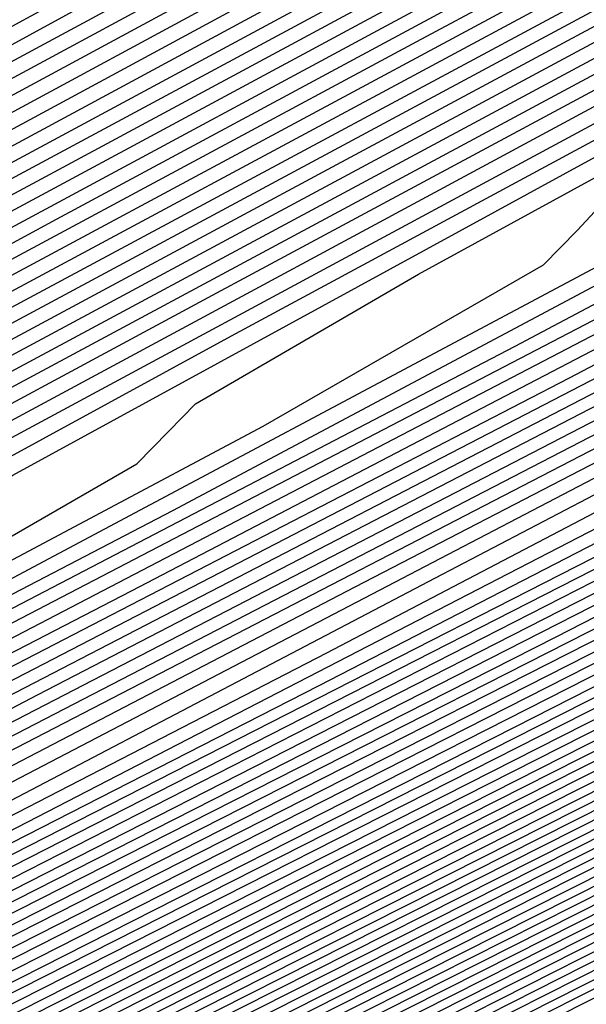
# Model space of a CAD drawing. Extents: x 3249832 to 3255657, y 13789405 to 13793316.
# Tile 436 of 656: x 3254725.123 to 3254726.101, y 13790593.659 to 13790595.36. Entities that reach past the tile are written whole.
import ezdxf

# ---------------------------------------------------------------- set-up
doc = ezdxf.new("R2010")
doc.units = 0
doc.header["$LTSCALE"] = 100
doc.header["$MEASUREMENT"] = 0
for name, color, linetype in [('GRATIO_CON', 10, 'CONTINUOUS'), ('GRATIO_ICON', 7, 'CONTINUOUS'), ('TARGETS_EAST', 7, 'CONTINUOUS')]:
    doc.layers.add(name, color=color, linetype=linetype)

# ---------------------------------------------------------------- blocks, each defined once
blk = doc.blocks.new('Gratio_032316_contours')
at = {"layer": 'GRATIO_CON', "color": 1, "linetype": 'Continuous', "flags": 128}
for points in [[(3254686.9892, 13790574.5817), (3254695.9299, 13790578.8778), (3254704.0964, 13790582.8062), (3254710.2798, 13790585.7827), (3254713.65, 13790587.4058), (3254714.8921, 13790588.0049), (3254715.0701, 13790588.092), (3254715.307, 13790588.2133), (3254716.963, 13790589.0505), (3254721.4573, 13790591.3195), (3254729.5688, 13790595.4135), (3254739.5144, 13790600.4338), (3254748.8709, 13790605.1593)], [(3254687.965, 13790575.0672), (3254696.6974, 13790579.2629), (3254704.5698, 13790583.0496), (3254710.4873, 13790585.8981), (3254713.707, 13790587.4489), (3254714.8937, 13790588.0213), (3254715.0637, 13790588.1046), (3254715.2941, 13790588.2226), (3254716.9041, 13790589.0367), (3254721.2737, 13790591.2429), (3254729.1633, 13790595.2249), (3254738.8565, 13790600.1179), (3254748.0172, 13790604.7447)], [(3254689.9166, 13790576.0383), (3254698.2325, 13790580.0332), (3254705.5166, 13790583.5369), (3254710.9023, 13790586.1303), (3254714.0382, 13790587.647), (3254716.632, 13790588.9334), (3254720.906, 13790591.0888), (3254728.3524, 13790594.8476), (3254737.5406, 13790599.4861), (3254746.3098, 13790603.9155)], [(3254690.8924, 13790576.5238), (3254699.0001, 13790580.4183), (3254705.9899, 13790583.7804), (3254711.1098, 13790586.2458), (3254714.0887, 13790587.6869), (3254716.581, 13790588.9235), (3254720.7224, 13790591.0121), (3254727.947, 13790594.6591), (3254736.8827, 13790599.1702), (3254745.4561, 13790603.5009)], [(3254691.8683, 13790577.0094), (3254699.7676, 13790580.8035), (3254706.4633, 13790584.0239), (3254711.3173, 13790586.3613), (3254714.1392, 13790587.7268), (3254716.5301, 13790588.9136), (3254720.5388, 13790590.9355), (3254727.5416, 13790594.4706), (3254736.2248, 13790598.8543), (3254744.6024, 13790603.0863), (3254751.0704, 13790606.3597)], [(3254684.5147, 13790573.5023), (3254692.8441, 13790577.4949), (3254700.5352, 13790581.1886), (3254706.9367, 13790584.2674), (3254711.5248, 13790586.4768), (3254714.1897, 13790587.7666), (3254716.4792, 13790588.9036), (3254720.3552, 13790590.8588), (3254727.1361, 13790594.2821), (3254735.5669, 13790598.5384), (3254743.7487, 13790602.6718), (3254750.1411, 13790605.9071)], [(3254686.5494, 13790574.5139), (3254694.7957, 13790578.466), (3254702.0703, 13790581.9589), (3254707.8835, 13790584.7544), (3254711.9397, 13790586.7079), (3254714.2907, 13790587.8464), (3254716.3774, 13790588.8837), (3254719.9879, 13790590.7055), (3254726.3253, 13790593.905), (3254734.251, 13790597.9066), (3254742.0413, 13790601.8426), (3254748.2824, 13790605.0018)], [(3254687.5668, 13790575.0197), (3254695.7715, 13790578.9516), (3254702.8378, 13790582.344), (3254708.3569, 13790584.9979), (3254712.1472, 13790586.8234), (3254714.3412, 13790587.8862), (3254716.3265, 13790588.8738), (3254719.8043, 13790590.6289), (3254725.9199, 13790593.7165), (3254733.5931, 13790597.5908), (3254741.1877, 13790601.428), (3254747.3531, 13790604.5492)], [(3254688.5842, 13790575.5255), (3254696.7473, 13790579.4371), (3254703.6054, 13790582.7292), (3254708.8303, 13790585.2414), (3254712.3547, 13790586.9389), (3254714.3917, 13790587.9261), (3254716.2755, 13790588.8639), (3254719.6207, 13790590.5522), (3254725.5145, 13790593.528), (3254732.9352, 13790597.2749), (3254740.334, 13790601.0134), (3254746.4237, 13790604.0966)], [(3254689.6015, 13790576.0313), (3254697.7231, 13790579.9226), (3254704.3729, 13790583.1143), (3254709.3036, 13790585.4849), (3254712.5622, 13790587.0544), (3254714.4422, 13790587.966), (3254716.2246, 13790588.8539), (3254719.4371, 13790590.4756), (3254725.1091, 13790593.3394), (3254732.2773, 13790596.959), (3254739.4803, 13790600.5988), (3254745.4944, 13790603.644)], [(3254691.6363, 13790577.0429), (3254699.6748, 13790580.8937), (3254705.908, 13790583.8846), (3254710.2504, 13790585.9718), (3254712.9771, 13790587.2855), (3254714.5432, 13790588.0457), (3254716.1228, 13790588.834), (3254719.0698, 13790590.3223), (3254724.2982, 13790592.9624), (3254730.9614, 13790596.3272), (3254737.7729, 13790599.7696), (3254743.6357, 13790602.7387), (3254748.2126, 13790605.0675)], [(3254692.6536, 13790577.5487), (3254700.6506, 13790581.3793), (3254706.6756, 13790584.2697), (3254710.7238, 13790586.2153), (3254713.1846, 13790587.401), (3254714.5937, 13790588.0856), (3254716.0719, 13790588.8241), (3254718.8862, 13790590.2456), (3254723.8928, 13790592.7739), (3254730.3035, 13790596.0113), (3254736.9192, 13790599.355), (3254742.7064, 13790602.2861), (3254747.295, 13790604.6208)], [(3254685.2107, 13790574.0117), (3254693.671, 13790578.0546), (3254701.6264, 13790581.8648), (3254707.4431, 13790584.6548), (3254711.1972, 13790586.4588), (3254713.3921, 13790587.5165), (3254714.6442, 13790588.1255), (3254716.0209, 13790588.8142), (3254718.7026, 13790590.169), (3254723.4874, 13790592.5853), (3254729.6456, 13790595.6954), (3254736.0655, 13790598.9404), (3254741.777, 13790601.8334), (3254746.3775, 13790604.1742)], [(3254686.1555, 13790574.4828), (3254694.6884, 13790578.5604), (3254702.6022, 13790582.3504), (3254708.2106, 13790585.04), (3254711.6706, 13790586.7023), (3254713.5996, 13790587.6321), (3254714.6947, 13790588.1653), (3254715.97, 13790588.8042), (3254718.519, 13790590.0923), (3254723.082, 13790592.3968), (3254728.9877, 13790595.3795), (3254735.2118, 13790598.5259), (3254740.8477, 13790601.3808), (3254745.4599, 13790603.7275)], [(3254688.0451, 13790575.4249), (3254696.7231, 13790579.572), (3254704.5538, 13790583.3214), (3254709.7457, 13790585.8102), (3254712.6173, 13790587.189), (3254714.0145, 13790587.8622), (3254714.6772, 13790588.1834), (3254714.921, 13790588.3035), (3254714.9555, 13790588.3228), (3254715.0737, 13790588.3847), (3254715.9023, 13790588.8045), (3254718.1514, 13790589.9405), (3254722.271, 13790592.0202), (3254727.6719, 13790594.7478), (3254733.5044, 13790597.6967), (3254738.989, 13790600.4756), (3254743.6248, 13790602.8341), (3254746.9805, 13790604.5574)], [(3254688.9898, 13790575.8959), (3254697.7405, 13790580.0778), (3254705.5297, 13790583.8072), (3254710.5133, 13790586.1957), (3254713.0907, 13790587.4331), (3254714.222, 13790587.9784), (3254714.7343, 13790588.2272), (3254714.9226, 13790588.3206), (3254714.9492, 13790588.336), (3254715.0608, 13790588.3945), (3254715.8434, 13790588.791), (3254717.9677, 13790589.864), (3254721.8656, 13790591.8317), (3254727.0139, 13790594.4319), (3254732.6507, 13790597.2821), (3254738.0597, 13790600.0229), (3254742.7072, 13790602.3875), (3254746.1055, 13790604.1319)], [(3254689.9346, 13790576.367), (3254698.7579, 13790580.5836), (3254706.5055, 13790584.2927), (3254711.2809, 13790586.5807), (3254713.5641, 13790587.6764), (3254714.4295, 13790588.0938), (3254714.7913, 13790588.2703), (3254714.9242, 13790588.3372), (3254714.9428, 13790588.3489), (3254715.0479, 13790588.4041), (3254715.7845, 13790588.7774), (3254717.7841, 13790589.7874), (3254721.4602, 13790591.6432), (3254726.356, 13790594.116), (3254731.797, 13790596.8675), (3254737.1303, 13790599.5703), (3254741.7897, 13790601.9408), (3254745.2304, 13790603.7063)], [(3254690.8794, 13790576.838), (3254699.7752, 13790581.0894), (3254707.4813, 13790584.7781), (3254712.0484, 13790586.9658), (3254714.0375, 13790587.9198), (3254714.637, 13790588.2092), (3254714.8484, 13790588.3135), (3254714.9258, 13790588.3538), (3254714.9365, 13790588.3618), (3254715.0349, 13790588.4138), (3254715.7256, 13790588.7638), (3254717.6004, 13790589.7108), (3254721.0548, 13790591.4547), (3254725.6981, 13790593.8001), (3254730.9433, 13790596.4529), (3254736.201, 13790599.1177), (3254740.8721, 13790601.4941), (3254744.3553, 13790603.2808), (3254746.3031, 13790604.3029)], [(3254692.4887, 13790577.6457), (3254701.3754, 13790581.893), (3254708.9279, 13790585.5089), (3254713.1479, 13790587.5316), (3254714.7022, 13790588.2788), (3254714.9237, 13790588.3879), (3254715.009, 13790588.4331), (3254715.6077, 13790588.7367), (3254717.2331, 13790589.5577), (3254720.2439, 13790591.0777), (3254724.3823, 13790593.1684), (3254729.2359, 13790595.6237), (3254734.3423, 13790598.2124), (3254739.037, 13790600.6008), (3254742.6052, 13790602.4297), (3254744.6092, 13790603.4787), (3254745.7211, 13790604.0829)], [(3254685.5623, 13790574.3682), (3254692.9579, 13790577.8894), (3254701.6558, 13790582.0461), (3254709.0481, 13790585.5838), (3254713.1792, 13790587.561), (3254714.7014, 13790588.2896), (3254714.9188, 13790588.3948), (3254714.9975, 13790588.4372), (3254715.5498, 13790588.7195), (3254717.0499, 13790589.4795), (3254719.8386, 13790590.8887), (3254723.7244, 13790592.8524), (3254728.3822, 13790595.2091), (3254733.413, 13790597.7598), (3254738.1195, 13790600.1541), (3254741.7301, 13790602.0041), (3254743.7623, 13790603.0666), (3254744.8898, 13790603.6778)], [(3254686.1924, 13790574.6882), (3254693.4274, 13790578.1329), (3254701.9363, 13790582.1993), (3254709.1682, 13790585.6599), (3254713.2098, 13790587.5938), (3254714.6992, 13790588.3063), (3254714.9121, 13790588.4088), (3254714.9844, 13790588.4475), (3254715.4908, 13790588.7062), (3254716.8662, 13790589.403), (3254719.4332, 13790590.7003), (3254723.0664, 13790592.5365), (3254727.5286, 13790594.7946), (3254732.4837, 13790597.3072), (3254737.2019, 13790599.7074), (3254740.855, 13790601.5786), (3254742.9154, 13790602.6545), (3254744.0584, 13790603.2727), (3254745.2603, 13790603.921)], [(3254686.8224, 13790575.0082), (3254693.8968, 13790578.3764), (3254702.2169, 13790582.3524), (3254709.2883, 13790585.736), (3254713.2404, 13790587.6267), (3254714.6969, 13790588.3229), (3254714.9054, 13790588.4228), (3254714.9712, 13790588.4578), (3254715.4318, 13790588.693), (3254716.6825, 13790589.3266), (3254719.0277, 13790590.5118), (3254722.4085, 13790592.2206), (3254726.6749, 13790594.38), (3254731.5543, 13790596.8545), (3254736.2844, 13790599.2608), (3254739.9799, 13790601.153), (3254742.0685, 13790602.2424), (3254743.2271, 13790602.8675), (3254744.4453, 13790603.5235), (3254746.4302, 13790604.5655)], [(3254688.0825, 13790575.6481), (3254694.8356, 13790578.8633), (3254702.778, 13790582.6587), (3254709.5285, 13790585.8883), (3254713.3016, 13790587.6925), (3254714.6925, 13790588.3563), (3254714.8919, 13790588.4508), (3254714.9449, 13790588.4784), (3254715.3138, 13790588.6665), (3254716.3151, 13790589.1737), (3254718.2169, 13790590.1349), (3254721.0927, 13790591.5889), (3254724.9675, 13790593.5508), (3254729.6956, 13790595.9493), (3254734.4493, 13790598.3674), (3254738.2298, 13790600.3019), (3254740.3746, 13790601.4183), (3254741.5643, 13790602.0572), (3254742.8154, 13790602.7285), (3254744.8542, 13790603.7972)], [(3254688.7126, 13790575.9681), (3254695.3051, 13790579.1068), (3254703.0585, 13790582.8118), (3254709.6486, 13790585.9644), (3254713.3321, 13790587.7254), (3254714.6902, 13790588.373), (3254714.8852, 13790588.4648), (3254714.9318, 13790588.4887), (3254715.2548, 13790588.6532), (3254716.1314, 13790589.0973), (3254717.8114, 13790589.9464), (3254720.4348, 13790591.273), (3254724.1138, 13790593.1362), (3254728.7663, 13790595.4966), (3254733.5317, 13790597.9207), (3254737.3547, 13790599.8764), (3254739.5277, 13790601.0062), (3254740.733, 13790601.6521), (3254742.0005, 13790602.331), (3254744.0662, 13790603.4131), (3254746.4898, 13790604.6831)], [(3254689.3426, 13790576.2881), (3254695.7745, 13790579.3503), (3254703.3391, 13790582.965), (3254709.7687, 13790586.0406), (3254713.3627, 13790587.7583), (3254714.688, 13790588.3896), (3254714.8784, 13790588.4788), (3254714.9186, 13790588.4989), (3254715.1958, 13790588.64), (3254715.9477, 13790589.0209), (3254717.406, 13790589.758), (3254719.7768, 13790590.9571), (3254723.2601, 13790592.7216), (3254727.837, 13790595.044), (3254732.6141, 13790597.4741), (3254736.4797, 13790599.4508), (3254738.6808, 13790600.5941), (3254739.9016, 13790601.247), (3254741.1856, 13790601.9335), (3254743.2781, 13790603.029), (3254745.7336, 13790604.3149)], [(3254689.9727, 13790576.6081), (3254696.2439, 13790579.5938), (3254703.6196, 13790583.1181), (3254709.8888, 13790586.1167), (3254713.3933, 13790587.7912), (3254714.6858, 13790588.4063), (3254714.8717, 13790588.4927), (3254714.9055, 13790588.5092), (3254715.1367, 13790588.6267), (3254715.764, 13790588.9444), (3254717.0006, 13790589.5695), (3254719.1189, 13790590.6412), (3254722.4064, 13790592.307), (3254726.9076, 13790594.5914), (3254731.6966, 13790597.0274), (3254735.6046, 13790599.0253), (3254737.8339, 13790600.182), (3254739.0703, 13790600.8418), (3254740.3706, 13790601.5359), (3254742.4901, 13790602.6448), (3254744.9774, 13790603.9467)], [(3254691.2328, 13790577.248), (3254697.1828, 13790580.0808), (3254704.1807, 13790583.4244), (3254710.129, 13790586.269), (3254713.4545, 13790587.8569), (3254714.6813, 13790588.4397), (3254714.8582, 13790588.5207), (3254714.8792, 13790588.5298), (3254715.0187, 13790588.6002), (3254715.3966, 13790588.7916), (3254716.1897, 13790589.1926), (3254717.8031, 13790590.0095), (3254720.699, 13790591.4778), (3254725.0489, 13790593.6861), (3254729.8615, 13790596.1341), (3254733.8544, 13790598.1742), (3254736.14, 13790599.3578), (3254737.4076, 13790600.0316), (3254738.7408, 13790600.7409), (3254740.9141, 13790601.8765), (3254743.4649, 13790603.2103), (3254745.6215, 13790604.3595)], [(3254691.8629, 13790577.568), (3254697.6522, 13790580.3243), (3254704.4611, 13790583.5777), (3254710.2485, 13790586.3458), (3254713.4835, 13790587.8913), (3254714.6768, 13790588.4585), (3254714.8489, 13790588.537), (3254714.8506, 13790588.5348), (3254714.8518, 13790588.5334), (3254714.8527, 13790588.5327), (3254714.8664, 13790588.5395), (3254714.9598, 13790588.5869), (3254715.2129, 13790588.7152), (3254715.7842, 13790589.0041), (3254717.1452, 13790589.6936), (3254719.8453, 13790591.0632), (3254724.1196, 13790593.2335), (3254728.9439, 13790595.6874)], [(3254692.4929, 13790577.888), (3254698.1216, 13790580.5678), (3254704.7416, 13790583.7309), (3254710.3685, 13790586.422), (3254713.514, 13790587.9243), (3254714.6743, 13790588.4754), (3254714.8419, 13790588.5514), (3254714.8437, 13790588.549), (3254714.8451, 13790588.5474), (3254714.846, 13790588.5466), (3254714.8533, 13790588.5497), (3254714.9007, 13790588.5737), (3254715.0292, 13790588.6387), (3254715.3788, 13790588.8157), (3254716.4872, 13790589.3777), (3254718.9916, 13790590.6487), (3254723.1903, 13790592.7809), (3254728.0264, 13790595.2407)], [(3254690.0632, 13790576.7709), (3254693.123, 13790578.2079), (3254698.591, 13790580.8113), (3254705.0221, 13790583.884), (3254710.4885, 13790586.4982), (3254713.5444, 13790587.9574), (3254714.6719, 13790588.4924), (3254714.8349, 13790588.5658), (3254714.9582, 13790588.6248), (3254715.8092, 13790589.0544), (3254718.1159, 13790590.2241), (3254722.2424, 13790592.3192), (3254727.097, 13790594.7881), (3254731.2239, 13790596.8948), (3254733.5977, 13790598.1207), (3254734.9133, 13790598.8161), (3254736.296, 13790599.5483), (3254738.55, 13790600.7241), (3254741.1963, 13790602.1057), (3254743.4348, 13790603.2948), (3254744.6662, 13790603.9913), (3254745.0955, 13790604.2901)], [(3254691.5031, 13790577.4953), (3254694.3831, 13790578.8479), (3254699.5299, 13790581.2982), (3254705.5832, 13790584.1904), (3254710.7286, 13790586.6506), (3254713.6053, 13790588.0234), (3254714.6669, 13790588.5263), (3254714.8207, 13790588.5949), (3254714.8226, 13790588.5922), (3254714.824, 13790588.5906), (3254714.8248, 13790588.5899), (3254714.9363, 13790588.6462), (3254715.7142, 13790589.0415), (3254717.8254, 13790590.114), (3254721.6036, 13790592.0332), (3254726.0488, 13790594.2943), (3254729.8279, 13790596.2235)], [(3254692.223, 13790577.8575), (3254695.0131, 13790579.1679), (3254699.9993, 13790581.5417), (3254705.8637, 13790584.3435), (3254710.8487, 13790586.7268), (3254713.6358, 13790588.0564), (3254714.6644, 13790588.5433), (3254714.8135, 13790588.6094), (3254714.8155, 13790588.6067), (3254714.8167, 13790588.6052), (3254714.8175, 13790588.6047), (3254714.9237, 13790588.6587), (3254715.6658, 13790589.036), (3254717.6798, 13790590.0593), (3254721.2841, 13790591.8904), (3254725.5247, 13790594.0474), (3254729.1299, 13790595.8879)], [(3254691.9397, 13790577.7794), (3254692.9429, 13790578.2197), (3254695.6432, 13790579.4879), (3254700.4687, 13790581.7852), (3254706.1444, 13790584.4965), (3254710.9692, 13790586.8024), (3254713.6674, 13790588.0883), (3254714.6638, 13790588.5586), (3254714.8084, 13790588.6225), (3254714.9107, 13790588.672), (3254715.6173, 13790589.0306), (3254717.5342, 13790590.0047), (3254720.9645, 13790591.7475), (3254725.0006, 13790593.8006), (3254728.4319, 13790595.5522)], [(3254692.538, 13790578.1391), (3254692.693, 13790578.1563), (3254693.6629, 13790578.5819), (3254696.2732, 13790579.8078), (3254700.9381, 13790582.0287), (3254706.4249, 13790584.6497), (3254711.0892, 13790586.8787), (3254713.6977, 13790588.1215), (3254714.661, 13790588.5758), (3254714.801, 13790588.6374), (3254714.8981, 13790588.6844), (3254715.5689, 13790589.0251), (3254717.3886, 13790589.95), (3254720.645, 13790591.6047), (3254724.4765, 13790593.5537), (3254727.7338, 13790595.2166)], [(3254692.4376, 13790578.3629), (3254693.5455, 13790578.8053), (3254693.973, 13790578.9262), (3254694.0553, 13790578.894), (3254694.1997, 13790578.91), (3254695.1028, 13790579.3063), (3254697.5333, 13790580.4478), (3254701.877, 13790582.5157), (3254706.986, 13790584.9561), (3254711.3292, 13790587.0312), (3254713.7583, 13790588.1878), (3254714.6556, 13790588.6103), (3254714.7861, 13790588.6673), (3254714.873, 13790588.7094), (3254715.4721, 13790589.0141), (3254717.0973, 13790589.8407), (3254720.006, 13790591.3189), (3254723.4283, 13790593.06), (3254726.3378, 13790594.5453), (3254728.0364, 13790595.4225)], [(3254691.1475, 13790577.8377), (3254693.1821, 13790578.7265), (3254694.3011, 13790579.1761), (3254694.732, 13790579.3012), (3254694.814, 13790579.2715), (3254694.9531, 13790579.2868), (3254695.8227, 13790579.6685), (3254698.1634, 13790580.7678), (3254702.3464, 13790582.7592), (3254707.2665, 13790585.1092), (3254711.4492, 13790587.1075), (3254713.7886, 13790588.221), (3254714.6529, 13790588.6275), (3254714.7787, 13790588.6822), (3254714.8604, 13790588.7218), (3254715.4237, 13790589.0086), (3254716.9517, 13790589.786), (3254719.6864, 13790591.1761), (3254722.9042, 13790592.8131), (3254725.6398, 13790594.2097), (3254727.242, 13790595.0371)], [(3254691.8705, 13790578.1904), (3254693.9267, 13790579.0902), (3254695.0567, 13790579.5469), (3254695.491, 13790579.6762), (3254695.5727, 13790579.6489), (3254695.7064, 13790579.6637), (3254696.5427, 13790580.0307), (3254698.7935, 13790581.0877), (3254702.8158, 13790583.0027), (3254707.547, 13790585.2624), (3254711.5691, 13790587.1837), (3254713.8189, 13790588.2542), (3254714.6502, 13790588.6447), (3254714.7713, 13790588.6972), (3254714.8479, 13790588.7343), (3254715.3752, 13790589.003), (3254716.8061, 13790589.7314), (3254719.3669, 13790591.0332), (3254722.3801, 13790592.5662), (3254724.9418, 13790593.874), (3254726.4475, 13790594.6516), (3254727.4901, 13790595.1998)], [(3254692.5936, 13790578.5431), (3254694.6713, 13790579.4538), (3254695.8124, 13790579.9177), (3254696.25, 13790580.0512), (3254696.3314, 13790580.0263), (3254696.4597, 13790580.0405), (3254697.2626, 13790580.3929), (3254699.4235, 13790581.4077), (3254703.2852, 13790583.2462), (3254707.8275, 13790585.4156), (3254711.6891, 13790587.26), (3254713.8492, 13790588.2873), (3254714.6475, 13790588.662), (3254714.7639, 13790588.7121), (3254714.8353, 13790588.7468), (3254715.3268, 13790588.9975), (3254716.6604, 13790589.6767), (3254719.0474, 13790590.8904), (3254721.856, 13790592.3194), (3254724.2438, 13790593.5384), (3254725.6531, 13790594.2662), (3254726.6653, 13790594.798), (3254728.1466, 13790595.5731)], [(3254700.6836, 13790582.0477), (3254704.2241, 13790583.7332), (3254708.3885, 13790585.7219), (3254711.9291, 13790587.4125), (3254713.9098, 13790588.3537), (3254714.642, 13790588.6964), (3254714.749, 13790588.742), (3254714.8102, 13790588.7717), (3254715.23, 13790588.9865), (3254716.3692, 13790589.5674), (3254718.4083, 13790590.6046), (3254720.8078, 13790591.8256), (3254722.8477, 13790592.8671), (3254724.0641, 13790593.4953), (3254725.0157, 13790593.9944), (3254726.5167, 13790594.7781), (3254729.0938, 13790596.1143)], [(3254701.3137, 13790582.3677), (3254704.6935, 13790583.9767), (3254708.669, 13790585.8752), (3254712.049, 13790587.489), (3254713.94, 13790588.3874), (3254714.6391, 13790588.7144), (3254714.7414, 13790588.7579), (3254714.7974, 13790588.785), (3254715.1815, 13790588.9815), (3254716.2235, 13790589.513), (3254718.0888, 13790590.4619), (3254720.2837, 13790591.5788), (3254722.1497, 13790592.5315), (3254723.2697, 13790593.1098), (3254724.1909, 13790593.5926), (3254725.7018, 13790594.3806), (3254728.3058, 13790595.7302)], [(3254701.9437, 13790582.6876), (3254705.1629, 13790584.2202), (3254708.9495, 13790586.0285), (3254712.1689, 13790587.5656), (3254713.9701, 13790588.4213), (3254714.6361, 13790588.7328), (3254714.7336, 13790588.7741), (3254714.7846, 13790588.7985), (3254715.1329, 13790588.9767), (3254716.0778, 13790589.4587), (3254717.7692, 13790590.3191), (3254719.7596, 13790591.3319), (3254721.4517, 13790592.1958), (3254722.4752, 13790592.7244), (3254723.3661, 13790593.1908), (3254724.8869, 13790593.9831), (3254727.5178, 13790595.346)], [(3254702.5738, 13790583.0076), (3254705.6323, 13790584.4637), (3254709.2299, 13790586.1817), (3254712.2886, 13790587.6421), (3254713.9998, 13790588.455), (3254714.6326, 13790588.7506), (3254714.7255, 13790588.7888), (3254714.7273, 13790588.7861), (3254714.7281, 13790588.7855), (3254714.7281, 13790588.7864), (3254714.7724, 13790588.8109), (3254715.0843, 13790588.9718), (3254715.9321, 13790589.4043), (3254717.4497, 13790590.1763), (3254719.2354, 13790591.0851), (3254720.7537, 13790591.8602), (3254721.6807, 13790592.3389), (3254722.5413, 13790592.7889), (3254724.0719, 13790593.5856), (3254726.7297, 13790594.9619), (3254729.8532, 13790596.5828)], [(3254703.8339, 13790583.6476), (3254706.5712, 13790584.9507), (3254709.7909, 13790586.4883), (3254712.5282, 13790587.7952), (3254714.0597, 13790588.5228), (3254714.626, 13790588.7873), (3254714.7093, 13790588.8215), (3254714.7111, 13790588.8191), (3254714.7121, 13790588.8186), (3254714.7123, 13790588.8193), (3254714.7466, 13790588.8382), (3254714.9871, 13790588.9622), (3254715.6406, 13790589.2957), (3254716.8106, 13790589.8908), (3254718.1872, 13790590.5913), (3254719.3576, 13790591.1889), (3254720.0918, 13790591.568), (3254720.8917, 13790591.9853), (3254722.442, 13790592.7905), (3254725.1537, 13790594.1936), (3254728.3408, 13790595.8464)], [(3254703.0221, 13790583.2904), (3254704.4639, 13790583.9676), (3254707.0406, 13790585.1942), (3254710.0713, 13790586.6415), (3254712.6481, 13790587.8718), (3254714.0896, 13790588.5567), (3254714.6228, 13790588.8057), (3254714.7012, 13790588.8378), (3254714.703, 13790588.8356), (3254714.7041, 13790588.8351), (3254714.7044, 13790588.8357), (3254714.7337, 13790588.8518), (3254714.9385, 13790588.9574), (3254715.4949, 13790589.2413), (3254716.491, 13790589.748), (3254717.6631, 13790590.3445), (3254718.6596, 13790590.8532), (3254719.2974, 13790591.1825), (3254720.0669, 13790591.5835), (3254721.6271, 13790592.393), (3254724.3657, 13790593.8095), (3254727.5846, 13790595.4782)], [(3254703.7421, 13790583.6526), (3254705.094, 13790584.2875), (3254707.51, 13790585.4377), (3254710.3518, 13790586.7948), (3254712.7679, 13790587.9484), (3254714.1196, 13790588.5905), (3254714.6195, 13790588.824), (3254714.6931, 13790588.8542), (3254714.695, 13790588.8521), (3254714.696, 13790588.8516), (3254714.6965, 13790588.8522), (3254714.7208, 13790588.8655), (3254714.8899, 13790588.9526), (3254715.3492, 13790589.187), (3254716.1715, 13790589.6053), (3254717.139, 13790590.0976), (3254717.9616, 13790590.5176), (3254718.5029, 13790590.7971), (3254719.2421, 13790591.1817), (3254720.8122, 13790591.9955), (3254723.5777, 13790593.4253), (3254726.8284, 13790595.11), (3254729.5854, 13790596.5514)], [(3254703.9931, 13790583.809), (3254704.462, 13790584.0148), (3254705.724, 13790584.6075), (3254707.9794, 13790585.6812), (3254710.6323, 13790586.9481), (3254712.8877, 13790588.025), (3254714.1495, 13790588.6244), (3254714.6163, 13790588.8424), (3254714.685, 13790588.8706), (3254714.6869, 13790588.8687), (3254714.688, 13790588.8682), (3254714.6886, 13790588.8686), (3254714.7079, 13790588.8791), (3254714.8413, 13790588.9479), (3254715.2035, 13790589.1327), (3254715.8519, 13790589.4625), (3254716.6149, 13790589.8508), (3254717.2636, 13790590.1819), (3254717.7084, 13790590.4116), (3254718.4173, 13790590.7799), (3254719.9972, 13790591.598), (3254722.7897, 13790593.0412), (3254726.0722, 13790594.7418), (3254728.8565, 13790596.1965)], [(3254711.1932, 13790587.2546), (3254713.1273, 13790588.1781), (3254714.2094, 13790588.6922), (3254714.6097, 13790588.8791), (3254714.6689, 13790588.9033), (3254714.6707, 13790588.9017), (3254714.672, 13790588.9012), (3254714.6729, 13790588.9015), (3254714.6821, 13790588.9064), (3254714.7441, 13790588.9383), (3254714.9121, 13790589.024), (3254715.2128, 13790589.177), (3254715.5667, 13790589.3571), (3254715.8676, 13790589.5107), (3254716.1195, 13790589.6407), (3254716.7677, 13790589.9763), (3254718.3674, 13790590.8029), (3254721.2136, 13790592.2729), (3254724.5597, 13790594.0055), (3254727.3987, 13790595.4866)], [(3254701.9933, 13790583.1284), (3254704.3506, 13790584.1812), (3254705.6355, 13790584.7383), (3254706.1168, 13790584.9264), (3254706.1942, 13790584.9331), (3254706.2531, 13790584.9396), (3254706.6218, 13790585.1014), (3254707.6142, 13790585.5674), (3254709.3877, 13790586.4117), (3254711.4737, 13790587.4079), (3254713.2472, 13790588.2547), (3254714.2431, 13790588.7279), (3254714.6363, 13790588.9126), (3254714.7615, 13790588.9709), (3254714.8903, 13790589.0341), (3254715.041, 13790589.1098), (3254715.1689, 13790589.1748), (3254715.3248, 13790589.2552), (3254715.9428, 13790589.5745), (3254717.5524, 13790590.4054), (3254720.4256, 13790591.8887), (3254723.8035, 13790593.6373), (3254726.6698, 13790595.1317), (3254728.2624, 13790595.9821)], [(3254692.1954, 13790578.7312), (3254695.8729, 13790580.3923), (3254699.5123, 13790582.0369), (3254702.7163, 13790583.4811), (3254705.0951, 13790584.5448), (3254706.3911, 13790585.1091), (3254706.8758, 13790585.3014), (3254706.9529, 13790585.3105), (3254707.0065, 13790585.3164), (3254707.3418, 13790585.4636), (3254708.2443, 13790585.8874), (3254709.8571, 13790586.6552), (3254711.7541, 13790587.5612), (3254713.367, 13790588.3312), (3254714.2693, 13790588.7599), (3254714.6032, 13790588.9158), (3254714.6527, 13790588.936), (3254714.7384, 13790588.9781), (3254715.3273, 13790589.2809), (3254716.923, 13790590.1036), (3254719.7767, 13790591.5764), (3254723.1315, 13790593.3125), (3254725.9781, 13790594.796), (3254727.5602, 13790595.6396)], [(3254710.3265, 13790586.8987), (3254712.0346, 13790587.7144), (3254713.4868, 13790588.4078), (3254714.2993, 13790588.7938), (3254714.5999, 13790588.9341), (3254714.6444, 13790588.9523), (3254714.646, 13790588.9511), (3254714.6473, 13790588.9509), (3254714.6483, 13790588.9511), (3254714.7284, 13790588.9926), (3254715.2859, 13790589.2805), (3254716.7985, 13790590.0611), (3254719.5049, 13790591.4582), (3254722.687, 13790593.105), (3254725.3872, 13790594.5123), (3254726.8879, 13790595.3125), (3254727.4304, 13790595.6251)], [(3254711.2653, 13790587.3857), (3254712.5955, 13790588.021), (3254713.7265, 13790588.5609), (3254714.3592, 13790588.8615), (3254714.5933, 13790588.9708), (3254714.628, 13790588.985), (3254714.6292, 13790588.9841), (3254714.6302, 13790588.984), (3254714.631, 13790588.9845), (3254714.7024, 13790589.0221), (3254715.1995, 13790589.2794), (3254716.5481, 13790589.976), (3254718.961, 13790591.2218), (3254721.7979, 13790592.6902), (3254724.2052, 13790593.9448), (3254725.5432, 13790594.6582), (3254726.0268, 13790594.9369), (3254726.0851, 13790594.9963), (3254726.1306, 13790595.0453), (3254726.5114, 13790595.2683), (3254727.5597, 13790595.8436)], [(3254711.7347, 13790587.6292), (3254712.876, 13790588.1742), (3254713.8463, 13790588.6375), (3254714.3891, 13790588.8954), (3254714.59, 13790588.9892), (3254714.6197, 13790589.0013), (3254714.6208, 13790589.0006), (3254714.6217, 13790589.0006), (3254714.6223, 13790589.0012), (3254714.6894, 13790589.0368), (3254715.1563, 13790589.2789), (3254716.4229, 13790589.9334), (3254718.6891, 13790591.1036), (3254721.3534, 13790592.4827), (3254723.6143, 13790593.661), (3254724.8709, 13790594.331), (3254725.3251, 13790594.5928), (3254725.3798, 13790594.6486), (3254725.4264, 13790594.6967), (3254725.8112, 13790594.9207), (3254726.8692, 13790595.5005), (3254728.8273, 13790596.5582)], [(3254711.3945, 13790587.4873), (3254712.2041, 13790587.8727), (3254713.1565, 13790588.3275), (3254713.9661, 13790588.7141), (3254714.4191, 13790588.9293), (3254714.5867, 13790589.0075), (3254714.6115, 13790589.0177), (3254714.6124, 13790589.017), (3254714.6131, 13790589.0171), (3254714.6137, 13790589.018), (3254714.6764, 13790589.0516), (3254715.1131, 13790589.2783), (3254716.2977, 13790589.8908), (3254718.4171, 13790590.9854), (3254720.9089, 13790592.2753), (3254723.0233, 13790593.3773), (3254724.1985, 13790594.0039), (3254724.6233, 13790594.2487), (3254724.6745, 13790594.3009), (3254724.7222, 13790594.3481), (3254725.1109, 13790594.5731), (3254726.1787, 13790595.1573), (3254728.1544, 13790596.2242)], [(3254711.6614, 13790587.6367), (3254712.0246, 13790587.8073), (3254712.6736, 13790588.1162), (3254713.4369, 13790588.4808), (3254714.0859, 13790588.7907), (3254714.449, 13790588.9632), (3254714.5834, 13790589.0259), (3254714.6033, 13790589.034), (3254714.604, 13790589.0335), (3254714.6046, 13790589.0337), (3254714.6051, 13790589.0347), (3254714.6634, 13790589.0663), (3254715.0699, 13790589.2778), (3254716.1725, 13790589.8482), (3254718.1451, 13790590.8673), (3254720.4644, 13790592.0678), (3254722.4324, 13790593.0936), (3254723.5262, 13790593.6768), (3254723.9216, 13790593.9046), (3254723.9692, 13790593.9532), (3254724.018, 13790593.9995), (3254724.4106, 13790594.2254), (3254725.4882, 13790594.8142), (3254727.4816, 13790595.8902)], [(3254721.2505, 13790592.5261), (3254722.1815, 13790593.0225), (3254722.5181, 13790593.2165), (3254722.5586, 13790593.2578), (3254722.6096, 13790593.3023), (3254723.0101, 13790593.5302), (3254724.1072, 13790594.1279), (3254726.136, 13790595.2221), (3254728.884, 13790596.7003)], [(3254711.7963, 13790587.817), (3254713.1969, 13790588.4475), (3254713.7463, 13790588.6934), (3254713.914, 13790588.7687), (3254714.0816, 13790588.8472), (3254714.2783, 13790588.9407), (3254714.4455, 13790589.0204), (3254714.539, 13790589.0649), (3254714.5738, 13790589.0815), (3254714.579, 13790589.085), (3254714.6245, 13790589.1106), (3254714.9403, 13790589.2762), (3254715.7968, 13790589.7204), (3254717.3292, 13790590.5127), (3254719.1308, 13790591.4455), (3254720.6595, 13790592.2423), (3254721.5092, 13790592.6953), (3254721.8163, 13790592.8724), (3254721.8533, 13790592.9101), (3254721.9054, 13790592.9536), (3254722.3098, 13790593.1826), (3254723.4167, 13790593.7848), (3254725.4632, 13790594.8881), (3254728.235, 13790596.3789)], [(3254702.4719, 13790583.6289), (3254706.4481, 13790585.4262), (3254709.947, 13790587.0081), (3254712.5408, 13790588.181), (3254713.9476, 13790588.8171), (3254714.4672, 13790589.052), (3254714.5448, 13790589.0872), (3254714.5512, 13790589.0903), (3254714.5588, 13790589.0945), (3254714.5654, 13790589.0991), (3254714.61, 13790589.1246), (3254714.8969, 13790589.2756), (3254715.6716, 13790589.6779), (3254717.0573, 13790590.3945), (3254718.6863, 13790591.2381), (3254720.0686, 13790591.9586), (3254720.8368, 13790592.3682), (3254721.1146, 13790592.5283), (3254721.148, 13790592.5624), (3254721.2012, 13790592.605), (3254721.6096, 13790592.8349), (3254722.7262, 13790593.4417), (3254724.7904, 13790594.5541), (3254727.586, 13790596.0576)], [(3254703.0082, 13790583.8967), (3254706.8625, 13790585.639), (3254710.208, 13790587.1516), (3254712.6684, 13790588.2639), (3254714.0003, 13790588.8658), (3254714.4912, 13790589.0878), (3254714.5617, 13790589.1206), (3254714.5986, 13790589.1417), (3254714.8539, 13790589.2761), (3254715.5465, 13790589.6357), (3254716.7853, 13790590.2764), (3254718.2417, 13790591.0307), (3254719.4776, 13790591.6748), (3254720.1645, 13790592.0411), (3254720.4128, 13790592.1842), (3254720.4427, 13790592.2146), (3254720.497, 13790592.2564), (3254720.9093, 13790592.4873), (3254722.0357, 13790593.0985), (3254724.1176, 13790594.22), (3254726.937, 13790595.7362), (3254730.1613, 13790597.4701)], [(3254704.0706, 13790584.4276), (3254707.6682, 13790586.0538), (3254710.6917, 13790587.4206), (3254712.8723, 13790588.4059), (3254714.0475, 13790588.936), (3254714.4813, 13790589.1309), (3254714.5442, 13790589.1589), (3254714.5727, 13790589.1746), (3254714.7677, 13790589.277), (3254715.2961, 13790589.5514), (3254716.2414, 13790590.0403), (3254717.3527, 13790590.6158), (3254718.2957, 13790591.1073), (3254718.8198, 13790591.3868), (3254719.0093, 13790591.496), (3254719.0321, 13790591.5192), (3254719.0886, 13790591.5592), (3254719.5087, 13790591.7921), (3254720.6547, 13790592.4123), (3254722.7719, 13790593.552), (3254725.639, 13790595.0934), (3254728.9176, 13790596.8565)], [(3254700.8064, 13790582.9786), (3254704.6018, 13790584.6931), (3254708.071, 13790586.2612), (3254710.9336, 13790587.5551), (3254712.9743, 13790588.4768), (3254714.0712, 13790588.971), (3254714.4764, 13790589.1524), (3254714.5354, 13790589.1781), (3254714.5597, 13790589.1911), (3254714.7245, 13790589.2775), (3254715.1709, 13790589.5093), (3254715.9694, 13790589.9222), (3254716.9082, 13790590.4084), (3254717.7048, 13790590.8236), (3254718.1475, 13790591.0596), (3254718.3075, 13790591.1519), (3254718.3268, 13790591.1715), (3254718.3844, 13790591.2106), (3254718.8085, 13790591.4444), (3254719.9642, 13790592.0692), (3254722.0991, 13790593.2179), (3254724.99, 13790594.772), (3254728.2958, 13790596.5497)], [(3254701.3941, 13790583.2696), (3254705.133, 13790584.9586), (3254708.4739, 13790586.4686), (3254711.1755, 13790587.6896), (3254713.0762, 13790588.5478), (3254714.0948, 13790589.0061), (3254714.4714, 13790589.1739), (3254714.5266, 13790589.1973), (3254714.5468, 13790589.2076), (3254714.6814, 13790589.278), (3254715.0458, 13790589.4671), (3254715.6975, 13790589.8042), (3254716.4637, 13790590.201), (3254717.1138, 13790590.5398), (3254717.4752, 13790590.7325), (3254717.6058, 13790590.8078), (3254717.6215, 13790590.8238), (3254717.6802, 13790590.862), (3254718.1082, 13790591.0968), (3254719.2737, 13790591.726), (3254721.4263, 13790592.8839), (3254724.341, 13790594.4506), (3254727.6739, 13790596.2429)], [(3254701.9819, 13790583.5606), (3254705.6642, 13790585.224), (3254708.8767, 13790586.676), (3254711.4174, 13790587.8241), (3254713.1782, 13790588.6188), (3254714.1184, 13790589.0412), (3254714.4664, 13790589.1955), (3254714.5178, 13790589.2164), (3254714.5338, 13790589.224), (3254714.6383, 13790589.2785), (3254714.9206, 13790589.425), (3254715.4255, 13790589.6862), (3254716.0189, 13790589.994), (3254716.5222, 13790590.2577), (3254716.8632, 13790590.4421), (3254717.3969, 13790590.7351), (3254718.5849, 13790591.38), (3254720.754, 13790592.549), (3254723.692, 13790594.1291), (3254727.0521, 13790595.9361), (3254730.4743, 13790597.7793)], [(3254703.1573, 13790584.1426), (3254706.7266, 13790585.7549), (3254709.6823, 13790587.0907), (3254711.9011, 13790588.0931), (3254713.3821, 13790588.7607), (3254714.1657, 13790589.1113), (3254714.4565, 13790589.2385), (3254714.5002, 13790589.2548), (3254714.5079, 13790589.257), (3254714.552, 13790589.2794), (3254714.6702, 13790589.3407), (3254714.8816, 13790589.45), (3254715.13, 13790589.5789), (3254715.3407, 13790589.6893), (3254715.5204, 13790589.7863), (3254716.0028, 13790590.048), (3254717.2029, 13790590.6954), (3254719.4081, 13790591.8815), (3254722.394, 13790593.4864), (3254725.8084, 13790595.3225), (3254729.286, 13790597.1955)], [(3254692.4447, 13790579.4765), (3254693.9195, 13790580.094), (3254694.8219, 13790580.4629), (3254695.7079, 13790580.8348), (3254697.3278, 13790581.5479), (3254700.1787, 13790582.826), (3254703.745, 13790584.4337), (3254707.2578, 13790586.0204), (3254710.0852, 13790587.2981), (3254712.143, 13790588.2276), (3254713.4841, 13790588.8317), (3254714.1913, 13790589.1474), (3254714.4667, 13790589.2679), (3254714.5427, 13790589.3004), (3254714.6089, 13790589.3323), (3254714.6855, 13790589.3712), (3254714.7499, 13790589.4049), (3254714.849, 13790589.4584), (3254715.3057, 13790589.7045), (3254716.5119, 13790590.3531), (3254718.7351, 13790591.5477), (3254721.7449, 13790593.1651), (3254725.1866, 13790595.0157), (3254728.6918, 13790596.9035)], [(3254691.1409, 13790578.9669), (3254692.98, 13790579.7421), (3254694.4663, 13790580.3647), (3254695.3756, 13790580.7371), (3254696.2682, 13790581.1125), (3254697.9006, 13790581.8318), (3254700.7694, 13790583.1183), (3254704.3327, 13790584.7247), (3254707.789, 13790586.2859), (3254710.488, 13790587.5055), (3254712.3848, 13790588.3621), (3254713.5859, 13790588.9028), (3254714.274, 13790589.215), (3254714.9379, 13790589.5467), (3254716.1424, 13790590.1862), (3254718.3035, 13790591.3443), (3254721.242, 13790592.9223), (3254724.6294, 13790594.7436), (3254728.1169, 13790596.6219)], [(3254691.6619, 13790579.2263), (3254693.5153, 13790580.0077), (3254695.013, 13790580.6355), (3254695.9292, 13790581.0113), (3254696.8285, 13790581.3903), (3254698.4734, 13790582.1157), (3254701.3601, 13790583.4106), (3254704.9205, 13790585.0157), (3254708.3202, 13790586.5513), (3254710.8908, 13790587.7129), (3254712.6266, 13790588.4968), (3254713.6875, 13790588.9742), (3254714.2931, 13790589.2489), (3254714.9014, 13790589.5534), (3254716.0298, 13790590.1526), (3254718.063, 13790591.2422), (3254720.854, 13790592.741), (3254724.1231, 13790594.4989), (3254727.5569, 13790596.3484)], [(3254690.8905, 13790578.9855), (3254692.7039, 13790579.7452), (3254694.5859, 13790580.5388), (3254696.1065, 13790581.177), (3254697.0364, 13790581.5597), (3254697.9491, 13790581.9458), (3254699.6191, 13790582.6835), (3254702.5415, 13790583.9951), (3254706.0959, 13790585.5977), (3254709.3826, 13790587.0822), (3254711.6964, 13790588.1277), (3254713.1101, 13790588.766), (3254713.8907, 13790589.1169), (3254714.3312, 13790589.3167), (3254714.8283, 13790589.5669), (3254715.8046, 13790590.0856), (3254717.5818, 13790591.0379), (3254720.078, 13790592.3785), (3254723.1105, 13790594.0093), (3254726.4371, 13790595.8013), (3254729.5778, 13790597.5011)], [(3254691.3976, 13790579.2391), (3254693.2248, 13790580.0046), (3254695.1212, 13790580.8044), (3254696.6533, 13790581.4477), (3254697.6063, 13790581.8413), (3254698.6396, 13790582.2824), (3254700.6311, 13790583.1661), (3254704.1084, 13790584.7287), (3254708.1971, 13790586.5724), (3254711.6727, 13790588.1403), (3254713.6629, 13790589.0401), (3254714.7058, 13790589.5349), (3254715.692, 13790590.0521), (3254717.3412, 13790590.9358), (3254719.69, 13790592.1973), (3254722.6041, 13790593.7646), (3254725.8771, 13790595.5277), (3254729.0129, 13790597.2246)], [(3254691.9048, 13790579.4927), (3254693.7458, 13790580.264), (3254695.6565, 13790581.07), (3254697.2001, 13790581.7185), (3254698.1558, 13790582.1136), (3254699.1668, 13790582.5452), (3254701.0922, 13790583.3994), (3254704.4507, 13790584.9087), (3254708.3999, 13790586.6893), (3254711.7567, 13790588.2038), (3254713.6768, 13790589.0716), (3254714.6686, 13790589.5413), (3254715.5794, 13790590.0186), (3254717.1006, 13790590.8337), (3254719.302, 13790592.016), (3254722.0978, 13790593.5198), (3254725.3172, 13790595.2542), (3254728.4479, 13790596.9482)], [(3254692.4119, 13790579.7463), (3254694.2668, 13790580.5234), (3254696.1918, 13790581.3356), (3254697.7468, 13790581.9892), (3254698.7053, 13790582.3859), (3254699.694, 13790582.8079), (3254701.5532, 13790583.6328), (3254704.7931, 13790585.0887), (3254708.6026, 13790586.8063), (3254711.8408, 13790588.2672), (3254713.6906, 13790589.1031), (3254714.6315, 13790589.5478), (3254715.4668, 13790589.985), (3254716.86, 13790590.7315), (3254718.914, 13790591.8348), (3254721.5915, 13790593.2751), (3254724.7573, 13790594.9806), (3254727.883, 13790596.6718)], [(3254691.9747, 13790579.6588), (3254693.4262, 13790580.2535), (3254695.3087, 13790581.0423), (3254697.2624, 13790581.8668), (3254698.8404, 13790582.5307), (3254699.8043, 13790582.9306), (3254700.7484, 13790583.3335), (3254702.4753, 13790584.0996), (3254705.4777, 13790585.4486), (3254709.008, 13790587.0402), (3254712.0088, 13790588.394), (3254713.7183, 13790589.1662), (3254714.5571, 13790589.5607), (3254715.2416, 13790589.918), (3254716.3788, 13790590.5273), (3254718.1379, 13790591.4723), (3254720.5789, 13790592.7855), (3254723.6374, 13790594.4335), (3254726.7531, 13790596.119), (3254729.2417, 13790597.4788)], [(3254702.9364, 13790584.333), (3254705.8199, 13790585.6287), (3254709.2102, 13790587.1576), (3254712.0914, 13790588.4587), (3254713.7014, 13790589.1857), (3254714.2947, 13790589.4534), (3254714.3796, 13790589.4915), (3254714.3797, 13790589.4914), (3254714.3801, 13790589.4912), (3254714.3811, 13790589.4904), (3254714.4103, 13790589.5037), (3254714.6048, 13790589.6053), (3254715.1291, 13790589.8844), (3254716.1382, 13790590.4251), (3254717.7499, 13790591.291), (3254720.0725, 13790592.5408), (3254723.0775, 13790594.16), (3254726.1882, 13790595.8426), (3254728.6914, 13790597.2097)], [(3254703.3974, 13790584.5664), (3254706.1622, 13790585.8087), (3254709.4129, 13790587.2746), (3254712.1754, 13790588.5219), (3254713.7193, 13790589.2188), (3254714.2884, 13790589.4752), (3254714.3699, 13790589.5115), (3254714.3701, 13790589.5115), (3254714.3705, 13790589.5114), (3254714.3713, 13790589.5109), (3254714.3965, 13790589.5224), (3254714.5643, 13790589.6101), (3254715.0166, 13790589.8508), (3254715.8977, 13790590.323), (3254717.3619, 13790591.1098), (3254719.5662, 13790592.296), (3254722.5175, 13790593.8864), (3254725.6233, 13790595.5662), (3254728.141, 13790596.9406)], [(3254703.8584, 13790584.7998), (3254706.5044, 13790585.9887), (3254709.6155, 13790587.3916), (3254712.2595, 13790588.5852), (3254713.7372, 13790589.2519), (3254714.282, 13790589.497), (3254714.3602, 13790589.5316), (3254714.3605, 13790589.5315), (3254714.3608, 13790589.5316), (3254714.3615, 13790589.5313), (3254714.3827, 13790589.5411), (3254714.5238, 13790589.6148), (3254714.9041, 13790589.8173), (3254715.6571, 13790590.2208), (3254716.9739, 13790590.9285), (3254719.0599, 13790592.0513), (3254721.9576, 13790593.6129), (3254725.0584, 13790595.2898), (3254727.5907, 13790596.6714)]]:
    blk.add_lwpolyline(points, dxfattribs=at)
at = {"layer": 'GRATIO_ICON', "color": 7, "linetype": 'Continuous', "flags": 128}
for points in [[(3254688.9408, 13790575.5527), (3254697.465, 13790579.6481), (3254705.0432, 13790583.2935), (3254710.6948, 13790586.0147), (3254713.9877, 13790587.6072), (3254716.6829, 13790588.9434), (3254721.0897, 13790591.1654), (3254728.7578, 13790595.0362), (3254738.1985, 13790599.802), (3254747.1635, 13790604.3301)], [(3254685.532, 13790574.0081), (3254693.8199, 13790577.9805), (3254701.3027, 13790581.5737), (3254707.4101, 13790584.5109), (3254711.7322, 13790586.5924), (3254714.2402, 13790587.8065), (3254716.4283, 13790588.8937), (3254720.1716, 13790590.7822), (3254726.7307, 13790594.0935), (3254734.909, 13790598.2225), (3254742.895, 13790602.2572), (3254749.2118, 13790605.4545)], [(3254690.6189, 13790576.5371), (3254698.699, 13790580.4082), (3254705.1405, 13790583.4994), (3254709.777, 13790585.7284), (3254712.7697, 13790587.17), (3254714.4927, 13790588.0059), (3254716.1737, 13790588.844), (3254719.2534, 13790590.3989), (3254724.7036, 13790593.1509), (3254731.6194, 13790596.6431), (3254738.6266, 13790600.1842), (3254744.5651, 13790603.1913), (3254749.1301, 13790605.5142)], [(3254687.1003, 13790574.9538), (3254695.7057, 13790579.0662), (3254703.578, 13790582.8359), (3254708.9782, 13790585.4251), (3254712.1439, 13790586.9455), (3254713.807, 13790587.7466), (3254714.6201, 13790588.1401), (3254714.9194, 13790588.2867), (3254714.9619, 13790588.3098), (3254715.0867, 13790588.3751), (3254715.9613, 13790588.8181), (3254718.335, 13790590.0171), (3254722.6765, 13790592.2087), (3254728.3298, 13790595.0637), (3254734.3581, 13790598.1113), (3254739.9184, 13790600.9282), (3254744.5424, 13790603.2808), (3254747.8556, 13790604.983)], [(3254691.8242, 13790577.3091), (3254700.7926, 13790581.5952), (3254708.4571, 13790585.2636), (3254712.8159, 13790587.3508), (3254714.5108, 13790588.1631), (3254714.8444, 13790588.3246), (3254714.9055, 13790588.3566), (3254714.9274, 13790588.3704), (3254714.9301, 13790588.3748), (3254715.022, 13790588.4234), (3254715.6667, 13790588.7503), (3254717.4167, 13790589.6343), (3254720.6493, 13790591.2662), (3254725.0402, 13790593.4842), (3254730.0896, 13790596.0383), (3254735.2717, 13790598.665), (3254739.9546, 13790601.0474), (3254743.4802, 13790602.8552), (3254745.4562, 13790603.8908)], [(3254687.4525, 13790575.3281), (3254694.3662, 13790578.6198), (3254702.4974, 13790582.5055), (3254709.4084, 13790585.8122), (3254713.271, 13790587.6596), (3254714.6947, 13790588.3396), (3254714.8986, 13790588.4368), (3254714.9581, 13790588.4681), (3254715.3728, 13790588.6797), (3254716.4988, 13790589.2502), (3254718.6223, 13790590.3233), (3254721.7506, 13790591.9048), (3254725.8212, 13790593.9654), (3254730.625, 13790596.4019), (3254735.3668, 13790598.8141), (3254739.1049, 13790600.7275), (3254741.2215, 13790601.8303), (3254742.3957, 13790602.4624), (3254743.6304, 13790603.126), (3254745.6422, 13790604.1814)], [(3254690.6028, 13790576.928), (3254696.7133, 13790579.8373), (3254703.9002, 13790583.2712), (3254710.0089, 13790586.1928), (3254713.4239, 13790587.8241), (3254714.6835, 13790588.423), (3254714.865, 13790588.5067), (3254714.8923, 13790588.5195), (3254715.0777, 13790588.6135), (3254715.5803, 13790588.868), (3254716.5951, 13790589.381), (3254718.461, 13790590.3253), (3254721.5527, 13790591.8924), (3254725.9783, 13790594.1388), (3254730.779, 13790596.5807), (3254734.7295, 13790598.5997), (3254736.9869, 13790599.7699), (3254738.2389, 13790600.4367), (3254739.5557, 13790601.1384), (3254741.7021, 13790602.2607), (3254744.2212, 13790603.5785), (3254746.3504, 13790604.7145)], [(3254690.7831, 13790577.1331), (3254693.753, 13790578.5279), (3254699.0604, 13790581.0548), (3254705.3027, 13790584.0372), (3254710.6086, 13790586.5744), (3254713.5749, 13790587.9904), (3254714.6694, 13790588.5093), (3254714.8278, 13790588.5804), (3254714.946, 13790588.6367), (3254715.7611, 13790589.0482), (3254717.9705, 13790590.1687), (3254721.923, 13790592.1758), (3254726.573, 13790594.5409), (3254730.5259, 13790596.559)], [(3254691.693, 13790577.9992), (3254692.7899, 13790578.4344), (3254693.2141, 13790578.5511), (3254693.2967, 13790578.5166), (3254693.4464, 13790578.5331), (3254694.3828, 13790578.9441), (3254696.9033, 13790580.1278), (3254701.4076, 13790582.2722), (3254706.7054, 13790584.8029), (3254711.2092, 13790586.9549), (3254713.728, 13790588.1546), (3254714.6583, 13790588.593), (3254714.7935, 13790588.6523), (3254714.8856, 13790588.6969), (3254715.5205, 13790589.0196), (3254717.2429, 13790589.8953), (3254720.3255, 13790591.4618), (3254723.9524, 13790593.3068), (3254727.0358, 13790594.881), (3254728.8309, 13790595.808)], [(3254690.4958, 13790577.6306), (3254693.3166, 13790578.8958), (3254695.4158, 13790579.8174), (3254696.568, 13790580.2885), (3254697.009, 13790580.4262), (3254697.09, 13790580.4038), (3254697.2131, 13790580.4174), (3254697.9825, 13790580.7551), (3254700.0536, 13790581.7277), (3254703.7547, 13790583.4897), (3254708.108, 13790585.5688), (3254711.8091, 13790587.3362), (3254713.8795, 13790588.3205), (3254714.6448, 13790588.6792), (3254714.7565, 13790588.7271), (3254714.8228, 13790588.7592), (3254715.2784, 13790588.992), (3254716.5148, 13790589.6221), (3254718.7279, 13790590.7475), (3254721.3319, 13790592.0725), (3254723.5457, 13790593.2027), (3254724.8586, 13790593.8807), (3254725.8405, 13790594.3962), (3254727.3317, 13790595.1756)], [(3254703.2038, 13790583.3276), (3254706.1018, 13790584.7072), (3254709.5104, 13790586.335), (3254712.4084, 13790587.7187), (3254714.0297, 13790588.4889), (3254714.6293, 13790588.769), (3254714.7174, 13790588.8051), (3254714.7192, 13790588.8026), (3254714.7201, 13790588.8021), (3254714.7202, 13790588.8029), (3254714.7595, 13790588.8246), (3254715.0357, 13790588.967), (3254715.7864, 13790589.35), (3254717.1301, 13790590.0336), (3254718.7113, 13790590.8382), (3254720.0557, 13790591.5245), (3254720.8863, 13790591.9535), (3254721.7165, 13790592.3871), (3254723.257, 13790593.188), (3254725.9417, 13790594.5778), (3254729.097, 13790596.2146)], [(3254710.9127, 13790587.1014), (3254713.0075, 13790588.1015), (3254714.1795, 13790588.6583), (3254714.613, 13790588.8607), (3254714.677, 13790588.8869), (3254714.6788, 13790588.8852), (3254714.68, 13790588.8847), (3254714.6808, 13790588.885), (3254714.695, 13790588.8927), (3254714.7927, 13790588.9431), (3254715.0578, 13790589.0783), (3254715.5324, 13790589.3197), (3254716.0908, 13790589.6039), (3254716.5656, 13790589.8463), (3254716.914, 13790590.0262), (3254717.5925, 13790590.3781), (3254719.1823, 13790591.2004), (3254722.0016, 13790592.657), (3254725.316, 13790594.3737), (3254728.1276, 13790595.8416)], [(3254710.7959, 13790587.1422), (3254712.3151, 13790587.8677), (3254713.6066, 13790588.4844), (3254714.3292, 13790588.8277), (3254714.5966, 13790588.9525), (3254714.6362, 13790588.9687), (3254714.6376, 13790588.9676), (3254714.6388, 13790588.9674), (3254714.6396, 13790588.9678), (3254714.7154, 13790589.0073), (3254715.2427, 13790589.28), (3254716.6733, 13790590.0185), (3254719.233, 13790591.34), (3254722.2424, 13790592.8976), (3254724.7962, 13790594.2285), (3254726.2155, 13790594.9853), (3254726.7286, 13790595.281), (3254726.7904, 13790595.344), (3254726.8348, 13790595.3939), (3254727.2117, 13790595.616)], [(3254721.8414, 13790592.8098), (3254722.8538, 13790593.3496), (3254723.2198, 13790593.5606), (3254723.2639, 13790593.6055), (3254723.3138, 13790593.6509), (3254723.7104, 13790593.8778), (3254724.7977, 13790594.4711), (3254726.8088, 13790595.5561), (3254729.533, 13790597.0217)], [(3254703.5394, 13790584.1622), (3254707.2654, 13790585.8464), (3254710.4499, 13790587.2861), (3254712.7704, 13790588.3349), (3254714.0239, 13790588.9009), (3254714.4863, 13790589.1094), (3254714.553, 13790589.1398), (3254714.5856, 13790589.1581), (3254714.8108, 13790589.2766), (3254715.4213, 13790589.5935), (3254716.5133, 13790590.1584), (3254717.7972, 13790590.8232), (3254718.8867, 13790591.3911), (3254719.4922, 13790591.7139), (3254719.7111, 13790591.8401), (3254719.7374, 13790591.8669), (3254719.7928, 13790591.9078), (3254720.209, 13790592.1397), (3254721.3452, 13790592.7554), (3254723.4447, 13790593.886), (3254726.288, 13790595.4148), (3254729.5395, 13790597.1633)], [(3254702.5696, 13790583.8516), (3254706.1954, 13790585.4895), (3254709.2795, 13790586.8833), (3254711.6592, 13790587.9586), (3254713.2802, 13790588.6897), (3254714.1421, 13790589.0763), (3254714.4615, 13790589.217), (3254714.509, 13790589.2356), (3254714.5209, 13790589.2405), (3254714.5951, 13790589.2789), (3254714.7954, 13790589.3828), (3254715.1536, 13790589.5681), (3254715.5745, 13790589.7864), (3254715.9314, 13790589.9735), (3254716.1918, 13790590.1142), (3254716.6999, 13790590.3915), (3254717.8939, 13790591.0377), (3254720.081, 13790592.2152), (3254723.043, 13790593.8078), (3254726.4303, 13790595.6293), (3254729.8802, 13790597.4874)], [(3254692.1829, 13790579.4857), (3254694.0506, 13790580.2733), (3254695.5598, 13790580.9062), (3254696.4828, 13790581.2855), (3254697.3888, 13790581.668), (3254699.0462, 13790582.3996), (3254701.9508, 13790583.7029), (3254705.5082, 13790585.3067), (3254708.8514, 13790586.8168), (3254711.2936, 13790587.9203), (3254712.8683, 13790588.6314), (3254713.7891, 13790589.0455), (3254714.3121, 13790589.2828), (3254714.8648, 13790589.5602), (3254715.9172, 13790590.1191), (3254717.8224, 13790591.1401), (3254720.466, 13790592.5598), (3254723.6168, 13790594.2541), (3254726.997, 13790596.0748), (3254730.1427, 13790597.7775)], [(3254691.4782, 13790579.4096), (3254692.919, 13790579.9999), (3254694.7878, 13790580.7829), (3254696.7271, 13790581.6012), (3254698.2936, 13790582.26), (3254699.2548, 13790582.6582), (3254700.2212, 13790583.0707), (3254702.0143, 13790583.8662), (3254705.1354, 13790585.2686), (3254708.8053, 13790586.9232), (3254711.9248, 13790588.3306), (3254713.7044, 13790589.1347), (3254714.5943, 13790589.5543), (3254715.3542, 13790589.9515), (3254716.6194, 13790590.6294), (3254718.5259, 13790591.6535), (3254721.0852, 13790593.0303), (3254724.1973, 13790594.7071), (3254727.3181, 13790596.3954)], [(3254702.8571, 13790584.3847), (3254704.3194, 13790585.0332), (3254706.8467, 13790586.1688), (3254709.8182, 13790587.5087), (3254712.3436, 13790588.6485), (3254713.7551, 13790589.285), (3254714.2756, 13790589.5188), (3254714.3505, 13790589.5517), (3254714.3508, 13790589.5516), (3254714.3512, 13790589.5518), (3254714.3518, 13790589.5517), (3254714.369, 13790589.5598), (3254714.4833, 13790589.6196), (3254714.7916, 13790589.7837), (3254715.4165, 13790590.1186), (3254716.5859, 13790590.7473), (3254718.5536, 13790591.8065), (3254721.3977, 13790593.3393), (3254724.4934, 13790595.0133), (3254727.0404, 13790596.4023), (3254728.4467, 13790597.1902)]]:
    blk.add_lwpolyline(points, dxfattribs=at)

msp = doc.modelspace()

# ---------------------------------------------------------------- block references
at = {"layer": 'TARGETS_EAST'}
msp.add_blockref('Gratio_032316_contours', (0, 0), dxfattribs=at)

doc.saveas('drawing.dxf')
